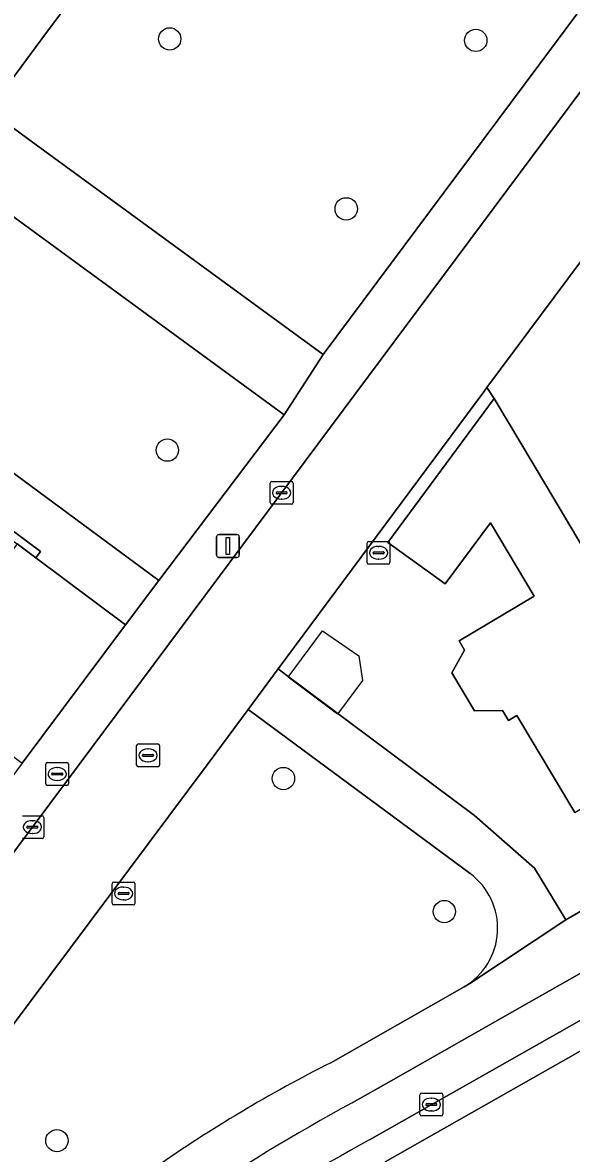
# Model space of a CAD drawing. Extents: x 160023 to 161302, y 384750 to 385707.
# Drawn here: x 160505.9 to 160529.92, y 385201.2 to 385250.71 of the extents above; entities that cross this region are included whole.
import ezdxf

# ---------------------------------------------------------------- set-up
doc = ezdxf.new("R2010")
doc.units = 0
for name, color, linetype in [('IMGEO_Boom', 7, 'Continuous'), ('IMGEO_Brandkraan', 7, 'Continuous'), ('IMGEO_Erf', 7, 'Continuous'), ('IMGEO_Groenvoorziening', 7, 'Continuous'), ('IMGEO_Kolk', 7, 'Continuous'), ('IMGEO_Lichtmast', 7, 'Continuous'), ('IMGEO_Pand', 7, 'Continuous'), ('IMGEO_Pand_vergunning_verleend', 7, 'Continuous'), ('IMGEO_Parkeervlak_open', 7, 'Continuous'), ('IMGEO_Rijbaan_lokaal_open', 7, 'Continuous'), ('IMGEO_Rioolput', 7, 'Continuous'), ('IMGEO_Voetpad_open', 7, 'Continuous')]:
    doc.layers.add(name, color=color, linetype=linetype)

msp = doc.modelspace()

# ---------------------------------------------------------------- linework, layer by layer
at = {"layer": 'IMGEO_Boom'}
for centre in [(160512.343, 385249.997), (160525.738, 385249.933), (160520.067, 385242.557), (160512.24, 385231.991), (160517.319, 385217.611), (160524.363, 385211.783), (160507.406, 385201.754)]:
    msp.add_circle(centre, 0.489, dxfattribs=at)
at = {"layer": 'IMGEO_Brandkraan'}
for p, q in [((160506.917, 385217.382), (160506.917, 385218.234)), ((160506.992, 385218.308), (160507.844, 385218.308)), ((160507.918, 385218.234), (160507.918, 385217.382)), ((160507.176, 385217.802), (160507.176, 385217.814)), ((160507.614, 385217.765), (160507.216, 385217.765)), ((160507.219, 385217.851), (160507.617, 385217.851)), ((160507.405, 385218.088), (160507.43, 385218.088)), ((160507.66, 385217.814), (160507.66, 385217.802)), ((160507.844, 385217.308), (160506.992, 385217.308)), ((160507.428, 385217.528), (160507.403, 385217.528))]:
    msp.add_line(p, q, dxfattribs=at)
for points in [[(160506.917, 385217.382), (160506.917, 385218.234)], [(160506.992, 385218.308), (160507.844, 385218.308)], [(160507.918, 385218.234), (160507.918, 385217.382)], [(160507.844, 385217.308), (160506.992, 385217.308)]]:
    msp.add_lwpolyline(points, dxfattribs=at)
for centre, radius, start, end in [((160506.994, 385218.232), 0.0765, 91.552, 178.448), ((160506.994, 385218.232), 0.0765, 91.552, 178.448), ((160507.842, 385218.232), 0.0765, 1.552, 88.448), ((160507.842, 385218.232), 0.0765, 1.552, 88.448), ((160507.216, 385217.811), 0.0403, 85.8775, 175.7526), ((160507.213, 385217.801), 0.0366, 178.938, 274.7102), ((160507.617, 385217.808), 0.043, 264.8664, 352.4533), ((160507.621, 385217.813), 0.0386, 1.7309, 96.639), ((160506.994, 385217.384), 0.0765, 181.552, 268.448), ((160506.994, 385217.384), 0.0765, 181.552, 268.448), ((160507.842, 385217.384), 0.0765, 271.552, 358.448), ((160507.842, 385217.384), 0.0765, 271.552, 358.448)]:
    msp.add_arc(centre, radius, start, end, dxfattribs=at)
for centre, major_axis, ratio, start_param, end_param in [((160507.404, 385217.808), (-0.387, 0.002), 0.722429, 4.712389, 7.853982), ((160507.429, 385217.808), (-0.39, 0.002), 0.717154, 1.570796, 4.712389)]:
    msp.add_ellipse(centre, major_axis=major_axis, ratio=ratio, start_param=start_param, end_param=end_param, dxfattribs=at)
at = {"layer": 'IMGEO_Erf'}
msp.add_lwpolyline([(160530.07, 385216.123), (160527.536, 385220.374), (160527.169, 385220.155), (160526.91, 385220.59), (160525.679, 385220.573), (160524.69, 385222.233), (160525.249, 385223.234), (160525.011, 385223.634), (160528.3, 385225.594), (160526.383, 385228.812), (160524.402, 385226.136), (160521.894, 385227.95), (160526.545, 385234.255), (160526.223, 385234.735), (160526.085, 385234.549), (160517.093, 385222.409), (160517.476, 385222.126), (160525.678, 385215.998), (160528.304, 385213.69), (160529.681, 385211.427), (160537.449, 385215.911)], dxfattribs=at)
at = {"layer": 'IMGEO_Groenvoorziening'}
for points in [[(160533.713, 385257.828), (160533.249, 385258.683), (160529.765, 385264.699), (160524.509, 385273.817), (160506.745, 385250), (160504.42, 385246.883), (160506.116, 385245.644), (160519.063, 385236.183), (160532.598, 385254.363)], [(160525.493, 385213.446), (160516.161, 385220.359), (160515.782, 385220.64), (160514.031, 385218.275), (160503.68, 385204.434), (160500, 385199.324), (160499.031, 385198.037), (160496.692, 385194.932), (160483.238, 385176.808)], [(160519.392, 385205.167), (160525.224, 385208.491)]]:
    msp.add_lwpolyline(points, dxfattribs=at)
for points in [[(160504.171, 385243.163), (160503.898, 385243.363), (160498.625, 385236.059), (160498.881, 385235.87), (160500, 385235.044), (160511.864, 385226.278), (160517.353, 385233.53)], [(160530.631, 385239.849), (160530.368, 385240.291), (160526.223, 385234.735), (160526.545, 385234.255), (160528.838, 385230.407), (160535.631, 385218.949), (160537.197, 385216.37), (160542.752, 385219.493)]]:
    msp.add_lwpolyline(points, close=True, dxfattribs=at)
for centre, radius, start, end in [((160523.722, 385211.057), 2.974, 300.3459, 53.4392), ((160547.663, 385149.143), 62.753, 116.77697, 124.96409)]:
    msp.add_arc(centre, radius, start, end, dxfattribs=at)
at = {"layer": 'IMGEO_Kolk'}
for p, q in [((160516.74, 385229.696), (160516.74, 385230.548)), ((160516.815, 385230.622), (160517.667, 385230.622)), ((160517.741, 385230.548), (160517.741, 385229.696)), ((160516.999, 385230.116), (160516.999, 385230.128)), ((160517.437, 385230.079), (160517.039, 385230.079)), ((160517.042, 385230.165), (160517.44, 385230.165)), ((160517.228, 385230.402), (160517.253, 385230.402)), ((160517.483, 385230.128), (160517.483, 385230.116)), ((160517.667, 385229.622), (160516.815, 385229.622)), ((160517.251, 385229.842), (160517.226, 385229.842)), ((160520.983, 385227.069), (160520.983, 385227.921)), ((160521.058, 385227.995), (160521.91, 385227.995)), ((160521.285, 385227.538), (160521.683, 385227.538)), ((160521.471, 385227.775), (160521.496, 385227.775)), ((160521.984, 385227.921), (160521.984, 385227.069)), ((160521.242, 385227.489), (160521.242, 385227.501)), ((160521.68, 385227.452), (160521.282, 385227.452)), ((160521.494, 385227.215), (160521.469, 385227.215)), ((160521.726, 385227.501), (160521.726, 385227.489)), ((160521.91, 385226.995), (160521.058, 385226.995)), ((160505.905, 385215.982), (160506.757, 385215.982)), ((160506.318, 385215.762), (160506.343, 385215.762)), ((160506.831, 385215.908), (160506.831, 385215.056)), ((160506.089, 385215.476), (160506.089, 385215.488)), ((160506.527, 385215.439), (160506.129, 385215.439)), ((160506.132, 385215.525), (160506.53, 385215.525)), ((160506.341, 385215.202), (160506.316, 385215.202)), ((160506.573, 385215.488), (160506.573, 385215.476)), ((160506.757, 385214.982), (160505.905, 385214.982)), ((160509.822, 385212.15), (160509.822, 385213.002)), ((160509.897, 385213.076), (160510.749, 385213.076)), ((160510.31, 385212.856), (160510.335, 385212.856)), ((160510.823, 385213.002), (160510.823, 385212.15)), ((160510.081, 385212.57), (160510.081, 385212.582)), ((160510.519, 385212.533), (160510.121, 385212.533)), ((160510.124, 385212.619), (160510.522, 385212.619)), ((160510.333, 385212.296), (160510.308, 385212.296)), ((160510.565, 385212.582), (160510.565, 385212.57)), ((160510.749, 385212.076), (160509.897, 385212.076)), ((160523.372, 385203.835), (160524.224, 385203.835)), ((160523.297, 385202.909), (160523.297, 385203.761)), ((160523.556, 385203.329), (160523.556, 385203.341)), ((160523.994, 385203.292), (160523.596, 385203.292)), ((160523.599, 385203.378), (160523.997, 385203.378)), ((160523.785, 385203.615), (160523.81, 385203.615)), ((160524.04, 385203.341), (160524.04, 385203.329)), ((160524.298, 385203.761), (160524.298, 385202.909)), ((160524.224, 385202.835), (160523.372, 385202.835)), ((160523.808, 385203.055), (160523.783, 385203.055))]:
    msp.add_line(p, q, dxfattribs=at)
for points in [[(160516.74, 385229.696), (160516.74, 385230.548)], [(160516.815, 385230.622), (160517.667, 385230.622)], [(160517.741, 385230.548), (160517.741, 385229.696)], [(160517.667, 385229.622), (160516.815, 385229.622)], [(160520.983, 385227.069), (160520.983, 385227.921)], [(160521.058, 385227.995), (160521.91, 385227.995)], [(160521.984, 385227.921), (160521.984, 385227.069)], [(160521.91, 385226.995), (160521.058, 385226.995)], [(160505.905, 385215.982), (160506.757, 385215.982)], [(160506.831, 385215.908), (160506.831, 385215.056)], [(160506.757, 385214.982), (160505.905, 385214.982)], [(160509.822, 385212.15), (160509.822, 385213.002)], [(160509.897, 385213.076), (160510.749, 385213.076)], [(160510.823, 385213.002), (160510.823, 385212.15)], [(160510.749, 385212.076), (160509.897, 385212.076)], [(160523.372, 385203.835), (160524.224, 385203.835)], [(160523.297, 385202.909), (160523.297, 385203.761)], [(160524.298, 385203.761), (160524.298, 385202.909)], [(160524.224, 385202.835), (160523.372, 385202.835)]]:
    msp.add_lwpolyline(points, dxfattribs=at)
for centre, radius, start, end in [((160516.817, 385230.546), 0.0765, 91.552, 178.448), ((160516.817, 385230.546), 0.0765, 91.552, 178.448), ((160517.665, 385230.546), 0.0765, 1.552, 88.448), ((160517.665, 385230.546), 0.0765, 1.552, 88.448), ((160517.039, 385230.125), 0.0403, 85.8775, 175.7526), ((160517.036, 385230.115), 0.0366, 178.938, 274.7102), ((160517.44, 385230.122), 0.043, 264.8664, 352.4533), ((160517.444, 385230.127), 0.0386, 1.7309, 96.639), ((160516.817, 385229.698), 0.0765, 181.552, 268.448), ((160516.817, 385229.698), 0.0765, 181.552, 268.448), ((160517.665, 385229.698), 0.0765, 271.552, 358.448), ((160517.665, 385229.698), 0.0765, 271.552, 358.448), ((160521.06, 385227.919), 0.0765, 91.552, 178.448), ((160521.06, 385227.919), 0.0765, 91.552, 178.448), ((160521.282, 385227.498), 0.0403, 85.8775, 175.7526), ((160521.687, 385227.5), 0.0386, 1.7309, 96.639), ((160521.908, 385227.919), 0.0765, 1.552, 88.448), ((160521.908, 385227.919), 0.0765, 1.552, 88.448), ((160521.06, 385227.071), 0.0765, 181.552, 268.448), ((160521.06, 385227.071), 0.0765, 181.552, 268.448), ((160521.279, 385227.488), 0.0366, 178.938, 274.7102), ((160521.683, 385227.495), 0.043, 264.8664, 352.4533), ((160521.908, 385227.071), 0.0765, 271.552, 358.448), ((160521.908, 385227.071), 0.0765, 271.552, 358.448), ((160506.755, 385215.906), 0.0765, 1.552, 88.448), ((160506.755, 385215.906), 0.0765, 1.552, 88.448), ((160506.129, 385215.485), 0.0403, 85.8775, 175.7526), ((160506.126, 385215.475), 0.0366, 178.938, 274.7102), ((160506.53, 385215.482), 0.043, 264.8664, 352.4533), ((160506.534, 385215.487), 0.0386, 1.7309, 96.639), ((160506.755, 385215.058), 0.0765, 271.552, 358.448), ((160506.755, 385215.058), 0.0765, 271.552, 358.448), ((160509.899, 385213), 0.0765, 91.552, 178.448), ((160509.899, 385213), 0.0765, 91.552, 178.448), ((160510.747, 385213), 0.0765, 1.552, 88.448), ((160510.747, 385213), 0.0765, 1.552, 88.448), ((160510.121, 385212.579), 0.0403, 85.8775, 175.7526), ((160510.118, 385212.569), 0.0366, 178.938, 274.7102), ((160510.522, 385212.576), 0.043, 264.8664, 352.4533), ((160510.526, 385212.581), 0.0386, 1.7309, 96.639), ((160509.899, 385212.152), 0.0765, 181.552, 268.448), ((160509.899, 385212.152), 0.0765, 181.552, 268.448), ((160510.747, 385212.152), 0.0765, 271.552, 358.448), ((160510.747, 385212.152), 0.0765, 271.552, 358.448), ((160523.374, 385203.759), 0.0765, 91.552, 178.448), ((160523.374, 385203.759), 0.0765, 91.552, 178.448), ((160524.222, 385203.759), 0.0765, 1.552, 88.448), ((160524.222, 385203.759), 0.0765, 1.552, 88.448), ((160523.596, 385203.338), 0.0403, 85.8775, 175.7526), ((160523.593, 385203.328), 0.0366, 178.938, 274.7102), ((160523.997, 385203.335), 0.043, 264.8664, 352.4533), ((160524.001, 385203.34), 0.0386, 1.7309, 96.639), ((160523.374, 385202.911), 0.0765, 181.552, 268.448), ((160523.374, 385202.911), 0.0765, 181.552, 268.448), ((160524.222, 385202.911), 0.0765, 271.552, 358.448), ((160524.222, 385202.911), 0.0765, 271.552, 358.448)]:
    msp.add_arc(centre, radius, start, end, dxfattribs=at)
for centre, major_axis, ratio, start_param, end_param in [((160517.227, 385230.122), (-0.387, 0.002), 0.722429, 4.712389, 7.853982), ((160517.252, 385230.122), (-0.39, 0.002), 0.717154, 1.570796, 4.712389), ((160521.47, 385227.495), (-0.387, 0.002), 0.722429, 4.712389, 7.853982), ((160521.495, 385227.495), (-0.39, 0.002), 0.717154, 1.570796, 4.712389), ((160506.317, 385215.482), (-0.387, 0.002), 0.722429, 4.712389, 7.853982), ((160506.342, 385215.482), (-0.39, 0.002), 0.717154, 1.570796, 4.712389), ((160510.309, 385212.576), (-0.387, 0.002), 0.722429, 4.712389, 7.853982), ((160510.334, 385212.576), (-0.39, 0.002), 0.717154, 1.570796, 4.712389), ((160523.784, 385203.335), (-0.387, 0.002), 0.722429, 4.712389, 7.853982), ((160523.809, 385203.335), (-0.39, 0.002), 0.717154, 1.570796, 4.712389)]:
    msp.add_ellipse(centre, major_axis=major_axis, ratio=ratio, start_param=start_param, end_param=end_param, dxfattribs=at)
at = {"layer": 'IMGEO_Lichtmast'}
for p, q in [((160514.396, 385227.393), (160514.396, 385228.193)), ((160514.396, 385228.193), (160514.396, 385227.393)), ((160514.496, 385228.293), (160515.286, 385228.293)), ((160515.286, 385228.293), (160514.496, 385228.293)), ((160515.386, 385228.193), (160515.386, 385227.393)), ((160515.386, 385227.393), (160515.386, 385228.193)), ((160515.286, 385227.293), (160514.496, 385227.293)), ((160514.496, 385227.293), (160515.286, 385227.293))]:
    msp.add_line(p, q, dxfattribs=at)
msp.add_lwpolyline([(160514.816, 385228.168), (160514.966, 385228.168), (160514.966, 385227.418), (160514.816, 385227.418), (160514.816, 385228.168)], dxfattribs=at)
for centre, start, end in [((160514.496, 385228.193), 90, 180), ((160514.496, 385228.193), 90, 180), ((160515.286, 385228.193), 0, 90), ((160515.286, 385228.193), 360, 90), ((160514.496, 385227.393), 180, 270), ((160514.496, 385227.393), 180, 270), ((160515.286, 385227.393), 270, 0), ((160515.286, 385227.393), 270, 0)]:
    msp.add_arc(centre, 0.1, start, end, dxfattribs=at)
at = {"layer": 'IMGEO_Pand'}
for points in [[(160497.703, 385233.866), (160498.26, 385233.45), (160487.341, 385218.845), (160495.64, 385212.639), (160495.715, 385212.74), (160494.866, 385213.374), (160494.374, 385213.742), (160500, 385221.268), (160500.676, 385222.173), (160505.205, 385228.229), (160505.665, 385227.885), (160506.486, 385227.271), (160506.692, 385227.547), (160500, 385232.551), (160497.896, 385234.123)], [(160528.838, 385230.407), (160526.545, 385234.255), (160521.894, 385227.95), (160524.402, 385226.136), (160526.383, 385228.812), (160528.3, 385225.594), (160525.011, 385223.634), (160525.249, 385223.234), (160524.69, 385222.233), (160525.679, 385220.573), (160526.91, 385220.59), (160527.169, 385220.155), (160527.536, 385220.374), (160530.07, 385216.123), (160530.633, 385216.458), (160531.207, 385216.312), (160535.631, 385218.949)]]:
    msp.add_lwpolyline(points, close=True, dxfattribs=at)
at = {"layer": 'IMGEO_Pand_vergunning_verleend'}
msp.add_lwpolyline([(160517.521, 385222.042), (160519.032, 385224.084), (160520.619, 385222.979), (160520.784, 385221.909), (160519.693, 385220.435)], close=True, dxfattribs=at)
at = {"layer": 'IMGEO_Parkeervlak_open'}
for points in [[(160548.978, 385219.657), (160537.645, 385213.228), (160535.37, 385211.953), (160534.342, 385211.37), (160528.189, 385207.877), (160522.031, 385204.378), (160520.334, 385203.411)], [(160521.194, 385201.843), (160536.3, 385210.415), (160552.102, 385219.395)]]:
    msp.add_lwpolyline(points, dxfattribs=at)
for centre, radius, start, end in [((160561.501, 385127.452), 86.397, 118.45575, 129.84389), ((160561.785, 385127.006), 85.137, 118.47521, 129.76105)]:
    msp.add_arc(centre, radius, start, end, dxfattribs=at)
at = {"layer": 'IMGEO_Rijbaan_lokaal_open'}
for points in [[(160534.696, 385253.556), (160532.047, 385250), (160507.827, 385217.481), (160500, 385207.013), (160492.96, 385197.597), (160479.05, 385178.94), (160478.747, 385178.564)], [(160496.692, 385194.932), (160499.031, 385198.037), (160500, 385199.324), (160503.68, 385204.434), (160514.031, 385218.275), (160515.782, 385220.64), (160517.093, 385222.409), (160526.085, 385234.549), (160526.223, 385234.735), (160530.368, 385240.291), (160532.321, 385242.909), (160535.673, 385247.402)], [(160570.917, 385231.008), (160569.81, 385230.303), (160568.702, 385229.6), (160568.25, 385229.306), (160567.892, 385229.088), (160567.485, 385228.837), (160552.942, 385219.877), (160552.102, 385219.395), (160536.3, 385210.415), (160521.194, 385201.843)], [(160531.923, 385200.755), (160539.942, 385205.31), (160552.205, 385212.253), (160555.735, 385214.305), (160553.099, 385218.607), (160536.79, 385209.349), (160521.771, 385200.825)], [(160521.771, 385200.825), (160536.79, 385209.349), (160553.099, 385218.607)]]:
    msp.add_lwpolyline(points, dxfattribs=at)
msp.add_lwpolyline([(160502.798, 385220.586), (160505.886, 385218.278), (160510.414, 385224.335), (160506.486, 385227.271), (160505.665, 385227.885), (160501.15, 385221.819)], close=True, dxfattribs=at)
msp.add_arc((160561.785, 385127.006), 85.137, 118.47521, 129.76105, dxfattribs=at)
at = {"layer": 'IMGEO_Rioolput'}
for p, q in [((160510.97, 385219.125), (160511.822, 385219.125)), ((160510.895, 385218.199), (160510.895, 385219.051)), ((160511.154, 385218.619), (160511.154, 385218.631)), ((160511.197, 385218.668), (160511.595, 385218.668)), ((160511.383, 385218.905), (160511.408, 385218.905)), ((160511.638, 385218.631), (160511.638, 385218.619)), ((160511.896, 385219.051), (160511.896, 385218.199)), ((160511.822, 385218.125), (160510.97, 385218.125)), ((160511.592, 385218.582), (160511.194, 385218.582)), ((160511.406, 385218.345), (160511.381, 385218.345))]:
    msp.add_line(p, q, dxfattribs=at)
for points in [[(160510.97, 385219.125), (160511.822, 385219.125)], [(160510.895, 385218.199), (160510.895, 385219.051)], [(160511.896, 385219.051), (160511.896, 385218.199)], [(160511.822, 385218.125), (160510.97, 385218.125)]]:
    msp.add_lwpolyline(points, dxfattribs=at)
for centre, radius, start, end in [((160510.972, 385219.049), 0.0765, 91.552, 178.448), ((160510.972, 385219.049), 0.0765, 91.552, 178.448), ((160511.82, 385219.049), 0.0765, 1.552, 88.448), ((160511.82, 385219.049), 0.0765, 1.552, 88.448), ((160511.194, 385218.628), 0.0403, 85.8775, 175.7526), ((160511.191, 385218.618), 0.0366, 178.938, 274.7102), ((160511.595, 385218.625), 0.043, 264.8664, 352.4533), ((160511.599, 385218.63), 0.0386, 1.7309, 96.639), ((160510.972, 385218.201), 0.0765, 181.552, 268.448), ((160510.972, 385218.201), 0.0765, 181.552, 268.448), ((160511.82, 385218.201), 0.0765, 271.552, 358.448), ((160511.82, 385218.201), 0.0765, 271.552, 358.448)]:
    msp.add_arc(centre, radius, start, end, dxfattribs=at)
for centre, major_axis, ratio, start_param, end_param in [((160511.382, 385218.625), (-0.387, 0.002), 0.722429, 4.712389, 7.853982), ((160511.407, 385218.625), (-0.39, 0.002), 0.717154, 1.570796, 4.712389)]:
    msp.add_ellipse(centre, major_axis=major_axis, ratio=ratio, start_param=start_param, end_param=end_param, dxfattribs=at)
at = {"layer": 'IMGEO_Voetpad_open'}
msp.add_lwpolyline([(160524.509, 385273.817), (160523.563, 385276.132), (160521.06, 385272.787), (160518.435, 385269.278), (160502.825, 385248.131), (160502.711, 385247.976), (160504.42, 385246.883), (160506.745, 385250)], close=True, dxfattribs=at)
for points in [[(160486.573, 385256.195), (160494.904, 385250), (160500, 385246.199), (160502.192, 385244.564), (160498.717, 385239.811), (160495.737, 385235.736), (160497.896, 385234.123), (160500, 385232.551), (160506.692, 385227.547), (160506.486, 385227.271), (160510.414, 385224.335), (160511.864, 385226.278), (160500, 385235.044), (160498.881, 385235.87), (160498.625, 385236.059), (160503.898, 385243.363), (160504.171, 385243.163), (160517.353, 385233.53), (160519.063, 385236.183), (160506.116, 385245.644), (160504.42, 385246.883), (160502.711, 385247.976), (160497.491, 385251.899)], [(160533.134, 385255.063), (160532.598, 385254.363), (160519.063, 385236.183), (160517.353, 385233.53), (160511.864, 385226.278), (160510.414, 385224.335), (160505.886, 385218.278), (160504.178, 385215.993), (160502.248, 385213.412), (160500, 385210.405), (160496.728, 385206.028), (160494.843, 385203.506), (160493.173, 385201.272), (160488.705, 385195.106), (160485.617, 385190.899), (160478.234, 385180.842)], [(160478.747, 385178.564), (160479.05, 385178.94), (160492.96, 385197.597), (160500, 385207.013), (160507.827, 385217.481), (160532.047, 385250)], [(160555.033, 385225.794), (160549.823, 385223.469), (160542.752, 385219.493), (160537.197, 385216.37), (160537.449, 385215.911), (160529.681, 385211.427), (160525.48, 385208.632), (160525.224, 385208.491), (160519.392, 385205.167)], [(160517.476, 385222.126), (160517.093, 385222.409), (160515.782, 385220.64), (160516.161, 385220.359), (160525.493, 385213.446)], [(160525.224, 385208.491), (160525.48, 385208.632), (160529.681, 385211.427), (160528.304, 385213.69), (160525.678, 385215.998), (160517.476, 385222.126)], [(160522.031, 385204.378), (160528.189, 385207.877), (160534.342, 385211.37), (160534.097, 385211.805), (160537.4, 385213.663), (160537.645, 385213.228), (160548.978, 385219.657)], [(160520.334, 385203.411), (160522.031, 385204.378)]]:
    msp.add_lwpolyline(points, dxfattribs=at)
for centre, radius, start, end in [((160523.722, 385211.057), 2.974, 300.3459, 53.4392), ((160547.663, 385149.143), 62.753, 116.77697, 124.96409), ((160561.501, 385127.452), 86.397, 118.45575, 129.84389)]:
    msp.add_arc(centre, radius, start, end, dxfattribs=at)

doc.saveas('drawing.dxf')
